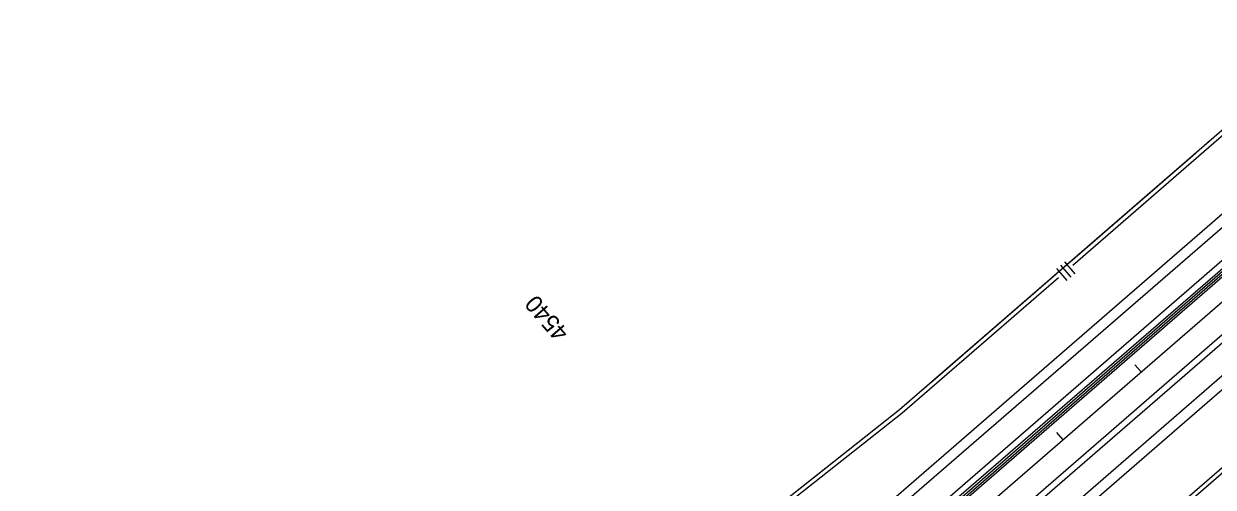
# Model space of a CAD drawing. Extents: x 192699 to 285914, y 194342 to 233219.
# Drawn here: x 202929 to 204077, y 203358 to 203804 of the extents above; entities that cross this region are included whole.
import ezdxf

# ---------------------------------------------------------------- set-up
doc = ezdxf.new("R2010")
doc.units = 0
for name, color, linetype in [('CENT LINE', 7, 'Continuous'), ('CONCRETE', 7, 'Continuous'), ('R-W - CofA', 7, 'Continuous'), ('ROAD', 7, 'Continuous'), ('SHOULDER', 7, 'Continuous'), ('STATIONING1', 7, 'Continuous'), ('WRSF', 7, 'Continuous')]:
    doc.layers.add(name, color=color, linetype=linetype)

msp = doc.modelspace()

# ---------------------------------------------------------------- linework, layer by layer
at = {"layer": 'CENT LINE'}
msp.add_line((198833.2, 198989.9), (207514.6, 206505.5), dxfattribs=at)
at = {"layer": 'CONCRETE'}
for p, q in [((203079, 202694.6), (207308.1, 206355.8)), ((203081.6, 202691.6), (207310.6, 206352.7))]:
    msp.add_line(p, q, dxfattribs=at)
at = {"layer": 'R-W - CofA'}
for p, q in [((203933.2, 203575), (203943.1, 203563.5)), ((203925.5, 203568.4), (203935.4, 203556.9)), ((203929.3, 203571.7), (203939.3, 203560.2))]:
    msp.add_line(p, q, dxfattribs=at)
for points in [[(203774, 203432.6), (206042.1, 205396.1), (206259.1, 205603.8), (207302.5, 206507.1)], [(203710.8, 203047.2), (206205.8, 205207.1), (206442.4, 205392.1), (207485.7, 206295.4)], [(203941.2, 203571.9), (204208.6, 203803.4)], [(204071.9, 203690.5), (204076.6, 203694.5)], [(203938.5, 203575), (204059.5, 203679.7)], [(204063.4, 203683.1), (204068, 203687.1)], [(203803.8, 203458.4), (203924.8, 203563.1)], [(203660.2, 203337.4), (203776.6, 203429.4), (203927.4, 203560)], [(203981.7, 203287), (204246.1, 203515.9)], [(203786.7, 203443.6), (203791.4, 203447.6)], [(203795.3, 203451), (203799.9, 203455)], [(203657.7, 203340.6), (203774, 203432.6), (203782.8, 203440.2)], [(203067.4, 202873.7), (203774, 203432.6)], [(203984.4, 203284), (204103.9, 203387.5)]]:
    msp.add_lwpolyline(points, dxfattribs=at)
at = {"layer": 'ROAD'}
for p, q in [((198797.8, 199030.7), (207479.2, 206546.3)), ((198813.5, 199012.5), (207494.9, 206528.2)), ((198852.8, 198967.2), (207534.2, 206482.8)), ((198868.5, 198949), (207549.9, 206464.7))]:
    msp.add_line(p, q, dxfattribs=at)
at = {"layer": 'SHOULDER'}
for p, q in [((203018.9, 202698.1), (207472.7, 206553.9)), ((203077.6, 202696.1), (207498.9, 206523.7)), ((203109.1, 202659.8), (207530.3, 206487.4)), ((203088.4, 202589), (207556.5, 206457.1))]:
    msp.add_line(p, q, dxfattribs=at)
at = {"layer": 'STATIONING1'}
for points in [[(204001.1, 203475.8), (204007, 203469)], [(203925.5, 203410.3), (203931.4, 203403.5)]]:
    msp.add_lwpolyline(points, dxfattribs=at)
at = {"layer": 'WRSF'}
msp.add_line((203046.3, 202663.7), (207309.3, 206354.3), dxfattribs=at)

# ---------------------------------------------------------------- texts
at = {"layer": 'STATIONING1'}
msp.add_text('4540', height=16.5, rotation=130.8833, dxfattribs=at).set_placement((203455.7, 203507.2))

doc.saveas('drawing.dxf')
